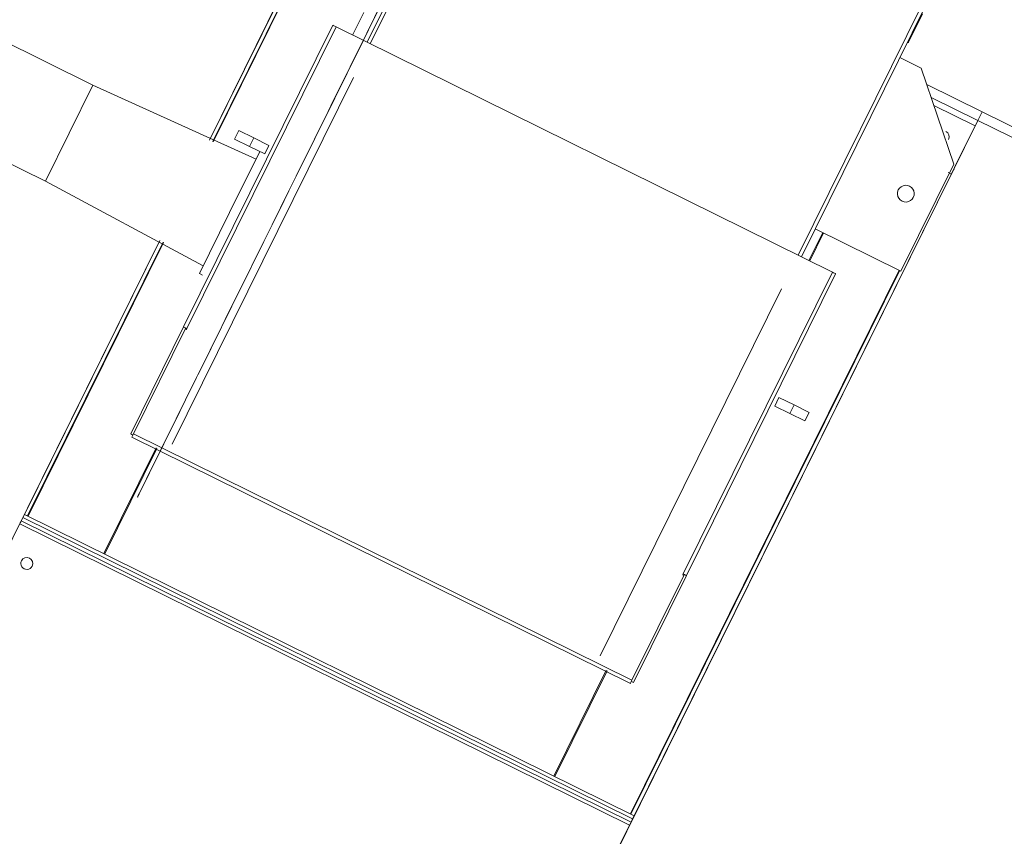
# Model space of a CAD drawing. Header units: metres. Extents: x 135583 to 135939, y 457896 to 458258.
# Tile 353 of 599: x 135807.197 to 135808.023, y 457924.042 to 457924.727. Entities that reach past the tile are written whole.
import ezdxf

# ---------------------------------------------------------------- set-up
doc = ezdxf.new("R2010")
doc.units = ezdxf.units.M
doc.layers.add('NIEUWE INSTALLATIE', color=250, linetype='Continuous', lineweight=0)

msp = doc.modelspace()

# ---------------------------------------------------------------- linework, layer by layer
at = {"layer": 'NIEUWE INSTALLATIE'}
for p, q in [((135807.48848, 457924.70811), (135807.593, 457924.91954)), ((135807.49117, 457924.70678), (135807.5954, 457924.91763)), ((135807.48936, 457924.89508), (135807.35639, 457924.62609)), ((135807.35645, 457924.62606), (135807.46726, 457924.85023)), ((135807.35919, 457924.62482), (135807.46995, 457924.8489)), ((135807.35955, 457924.62465), (135807.47031, 457924.84872)), ((135807.25877, 457924.67218), (135807.01079, 457924.79476)), ((135807.95398, 457924.74038), (135807.84975, 457924.52952)), ((135807.85244, 457924.52819), (135807.95696, 457924.73963)), ((135807.48569, 457924.73291), (135807.47638, 457924.71409)), ((135807.94806, 457924.72), (135807.95387, 457924.73175)), ((135807.94933, 457924.72265), (135807.95139, 457924.72695)), ((135807.95139, 457924.72695), (135807.94933, 457924.72265)), ((135807.45979, 457924.72229), (135807.33479, 457924.4694)), ((135807.46248, 457924.72096), (135807.33748, 457924.46807)), ((135807.46248, 457924.72096), (135807.87844, 457924.51534)), ((135807.94782, 457924.72012), (135807.94182, 457924.70761)), ((135807.94225, 457924.70825), (135807.94806, 457924.72)), ((135807.94352, 457924.7109), (135807.94793, 457924.72007)), ((135806.97091, 457924.71408), (135807.21889, 457924.5915)), ((135807.93498, 457924.69516), (135807.95291, 457924.6863)), ((135807.95291, 457924.6863), (135807.98011, 457924.60593)), ((135807.32522, 457924.37105), (135807.47721, 457924.67854)), ((135807.25877, 457924.67218), (135807.23883, 457924.63184)), ((135807.39546, 457924.61019), (135807.25877, 457924.67218)), ((135808.00394, 457924.64963), (135807.95756, 457924.67256)), ((135808.0004, 457924.64246), (135807.96118, 457924.66185)), ((135807.96118, 457924.66185), (135808.0004, 457924.64246)), ((135807.99818, 457924.63798), (135807.96345, 457924.65515)), ((135808.00394, 457924.64963), (135808.0004, 457924.64246)), ((135808.77848, 457924.26677), (135808.00394, 457924.64963)), ((135807.34019, 457923.30671), (135808.00046, 457924.64243)), ((135807.99818, 457924.63798), (135807.9809, 457924.60302)), ((135808.0004, 457924.64246), (135808.77494, 457924.25959)), ((135807.23883, 457924.63184), (135807.21889, 457924.5915)), ((135807.37737, 457924.62694), (135807.38091, 457924.63411)), ((135807.37737, 457924.62694), (135807.39005, 457924.62067)), ((135807.39359, 457924.62784), (135807.38091, 457924.63411)), ((135807.39005, 457924.62067), (135807.39359, 457924.62784)), ((135807.40627, 457924.62158), (135807.39359, 457924.62784)), ((135807.39005, 457924.62067), (135807.40272, 457924.61441)), ((135807.40272, 457924.61441), (135807.40627, 457924.62158)), ((135807.3733, 457924.56537), (135807.39863, 457924.6166)), ((135807.98011, 457924.60593), (135807.93579, 457924.51628)), ((135807.97824, 457924.59764), (135807.71236, 457924.05977)), ((135807.97824, 457924.59764), (135807.97555, 457924.59897)), ((135807.97824, 457924.59764), (135807.97957, 457924.60033)), ((135807.21889, 457924.5915), (135807.35115, 457924.52054)), ((135807.34798, 457924.51413), (135807.3733, 457924.56537)), ((135807.87035, 457924.54863), (135807.85872, 457924.52509)), ((135807.87107, 457924.54827), (135807.85944, 457924.52474)), ((135807.93579, 457924.51628), (135807.86408, 457924.55173)), ((135807.31479, 457924.54193), (135806.82909, 457923.55936)), ((135807.20138, 457924.31235), (135807.31485, 457924.54189)), ((135807.20407, 457924.31102), (135807.3175, 457924.54048)), ((135807.20443, 457924.31084), (135807.31785, 457924.54029)), ((135807.34798, 457924.51413), (135807.35067, 457924.5128)), ((135807.93454, 457924.5169), (135807.70931, 457924.06127)), ((135807.93474, 457924.5164), (135807.70967, 457924.0611)), ((135807.75343, 457924.26245), (135807.87844, 457924.51534)), ((135807.75612, 457924.26112), (135807.88113, 457924.51401)), ((135807.83579, 457924.50129), (135807.6838, 457924.1938)), ((135807.33479, 457924.4694), (135807.29047, 457924.37975)), ((135807.29271, 457924.37976), (135807.33614, 457924.46761)), ((135807.33703, 457924.46717), (135807.33614, 457924.46761)), ((135807.33614, 457924.46761), (135807.33703, 457924.46717)), ((135807.33616, 457924.46766), (135807.33658, 457924.46851)), ((135807.33703, 457924.46717), (135807.33748, 457924.46807)), ((135807.83362, 457924.41033), (135807.83007, 457924.40316)), ((135807.8463, 457924.40406), (135807.83362, 457924.41033)), ((135807.8463, 457924.40406), (135807.84275, 457924.39689)), ((135807.85897, 457924.3978), (135807.8463, 457924.40406)), ((135807.83007, 457924.40316), (135807.84275, 457924.39689)), ((135807.84275, 457924.39689), (135807.85543, 457924.39063)), ((135807.85897, 457924.3978), (135807.85543, 457924.39063)), ((135807.29227, 457924.37886), (135807.29047, 457924.37975)), ((135807.29138, 457924.37707), (135807.29271, 457924.37976)), ((135807.29271, 457924.37976), (135807.71046, 457924.17326)), ((135807.29138, 457924.37707), (135807.70913, 457924.17057)), ((135807.2679, 457924.27947), (135807.31167, 457924.36802)), ((135807.26862, 457924.27912), (135807.31239, 457924.36767)), ((135807.19872, 457924.30697), (135807.20005, 457924.30966)), ((135807.7097, 457924.05439), (135807.19872, 457924.30697)), ((135807.20005, 457924.30966), (135807.20138, 457924.31235)), ((135807.20005, 457924.30966), (135807.71103, 457924.05708)), ((135807.71236, 457924.05977), (135807.20138, 457924.31235)), ((135807.20138, 457924.31235), (135807.20407, 457924.31102)), ((135807.70837, 457924.0517), (135807.19739, 457924.30428)), ((135807.75388, 457924.26111), (135807.71046, 457924.17326)), ((135807.71181, 457924.17148), (135807.75612, 457924.26112)), ((135807.75343, 457924.26245), (135807.75299, 457924.26156)), ((135807.75388, 457924.26111), (135807.75299, 457924.26156)), ((135807.75299, 457924.26156), (135807.75388, 457924.26111)), ((135807.75433, 457924.26201), (135807.75391, 457924.26116)), ((135807.68895, 457924.18165), (135807.64513, 457924.093)), ((135807.68966, 457924.18129), (135807.64585, 457924.09264)), ((135807.71181, 457924.17148), (135807.71001, 457924.17236)), ((135807.71236, 457924.05977), (135807.70967, 457924.0611)), ((135807.7097, 457924.05439), (135807.71103, 457924.05708)), ((135807.71103, 457924.05708), (135807.71236, 457924.05977)), ((135807.70837, 457924.0517), (135807.36805, 457923.36322)), ((135807.7097, 457924.05439), (135807.70837, 457924.0517))]:
    msp.add_line(p, q, dxfattribs=at)
for start, end in [(153.696, 333.696), (333.696, 153.69599)]:
    msp.add_arc((135807.20336, 457924.27122), 0.005, start, end, dxfattribs=at)
for centre, major_axis, ratio, start_param, end_param in [((135807.60632, 457924.95439), (0.17725, 0.35858), 0.000001, 4.987385, 11.195501), ((135807.47338, 457924.68545), (0.17725, 0.35858), 0.000001, 6.094092, 11.556137), ((135807.46248, 457924.72096), (-0.00269, 0.00133), 0.000001, 0, 1.570796), ((135807.93687, 457924.71091), (-0.00538, 0.00266), 0.674692, 2.951681, 3.141599), ((135807.97139, 457924.62891), (-0.00195, 0.00461), 1, 3.853377, 5.424173), ((135807.9809, 457924.60302), (0.00133, 0.00269), 0.000001, 1.570796, 3.141592), ((135807.93997, 457924.58115), (-0.00055, 0.00698), 1, 5.745929, 8.887522), ((135807.93997, 457924.58115), (0.00263, 0.00649), 1, 3.067986, 6.209579), ((135807.87844, 457924.51534), (-0.00269, 0.00133), 0.000001, 1.570796, 3.141593), ((135807.33748, 457924.46807), (-0.00269, 0.00133), 0.000001, 0, 1.570796), ((135807.19739, 457924.30428), (0.00133, 0.00269), 0.000001, 4.712389, 6.283186), ((135807.75343, 457924.26245), (-0.00269, 0.00133), 0.000001, 1.570796, 3.141593), ((135807.71046, 457924.17326), (0.00133, 0.00269), 0.000001, 3.141592, 4.712388)]:
    msp.add_ellipse(centre, major_axis=major_axis, ratio=ratio, start_param=start_param, end_param=end_param, dxfattribs=at)

doc.saveas('drawing.dxf')
